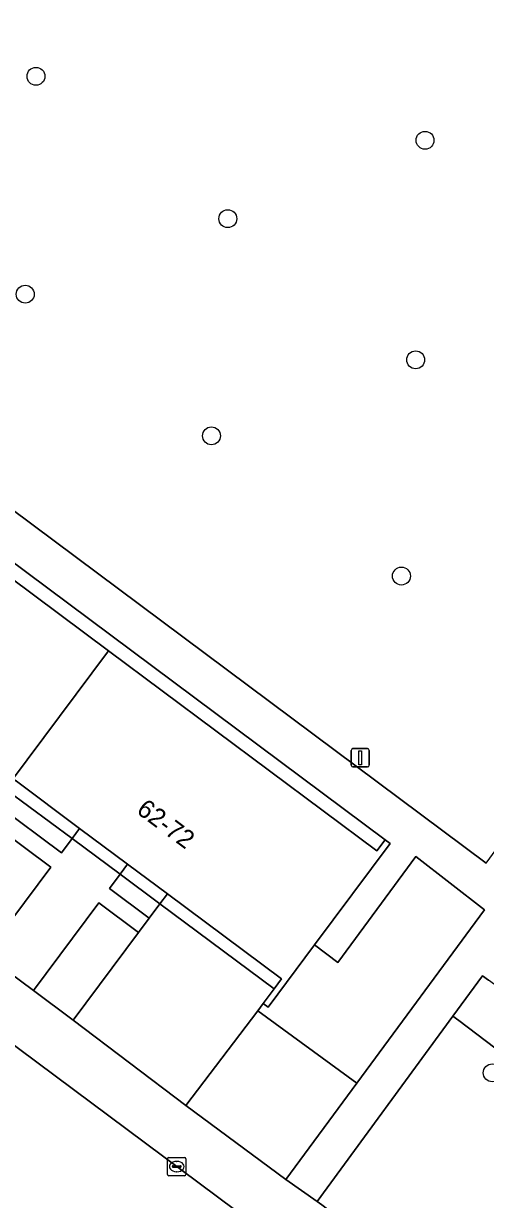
# Model space of a CAD drawing. Extents: x 160023 to 161302, y 384750 to 385707.
# Drawn here: x 160369 to 160394.2, y 385250.7 to 385314.9 of the extents above; entities that cross this region are included whole.
import ezdxf

# ---------------------------------------------------------------- set-up
doc = ezdxf.new("R2010")
doc.units = 0
for name, color, linetype in [('IMGEO_Boom', 7, 'Continuous'), ('IMGEO_Groenvoorziening', 7, 'Continuous'), ('IMGEO_Haag', 7, 'Continuous'), ('IMGEO_Kolk', 7, 'Continuous'), ('IMGEO_Lichtmast', 7, 'Continuous'), ('IMGEO_Pand', 7, 'Continuous'), ('IMGEO_Pand_nummerreeks', 7, 'Continuous'), ('IMGEO_Rijbaan_lokaal_gesloten', 7, 'Continuous'), ('IMGEO_Voetpad_open', 7, 'Continuous')]:
    doc.layers.add(name, color=color, linetype=linetype)

msp = doc.modelspace()

# ---------------------------------------------------------------- linework, layer by layer
at = {"layer": 'IMGEO_Boom'}
for centre in [(160369.646, 385311.979), (160390.866, 385308.488), (160380.109, 385304.214), (160369.06, 385300.093), (160390.356, 385296.514), (160379.218, 385292.368), (160389.58, 385284.719), (160394.533, 385257.62)]:
    msp.add_circle(centre, 0.489, dxfattribs=at)
at = {"layer": 'IMGEO_Groenvoorziening'}
for points in [[(160357.697, 385345.725), (160354.718, 385341.545), (160353.056, 385342.687), (160345.613, 385332.114), (160334.44, 385339.82), (160325.57, 385327.213), (160343.235, 385314.042), (160339.974, 385309.507), (160394.21, 385269.049), (160405.856, 385284.994), (160415.293, 385297.914), (160400.011, 385309.258), (160402.452, 385312.526), (160390.707, 385321.238), (160390.121, 385320.417), (160384.461, 385324.633), (160385.071, 385325.42)], [(160370.45, 385268.834), (160363.186, 385274.25), (160359.618, 385269.465), (160366.883, 385264.049)], [(160368.082, 385273.02), (160371.613, 385270.397), (160372.029, 385270.955), (160368.503, 385273.584)], [(160368.082, 385273.02), (160367.505, 385272.245), (160371.032, 385269.617), (160371.613, 385270.397)], [(160394.118, 385266.517), (160390.361, 385269.413), (160386.118, 385263.63), (160384.836, 385264.597), (160382.307, 385261.205), (160382.042, 385261.402), (160381.739, 385261.002), (160387.145, 385257.063)], [(160376.404, 385266.837), (160376.814, 385267.388), (160374.645, 385269.006), (160374.232, 385268.451)], [(160374.232, 385268.451), (160373.648, 385267.668), (160375.818, 385266.05), (160376.404, 385266.837)], [(160373.07, 385266.892), (160369.507, 385262.112), (160371.677, 385260.495), (160375.24, 385265.275)], [(160398.778, 385261.481), (160397.763, 385260.19), (160394.336, 385262.674), (160394.004, 385262.915), (160392.388, 385260.712), (160392.706, 385260.479), (160405.539, 385250.725), (160408.543, 385254.716), (160404.507, 385257.716), (160404.271, 385257.398)], [(160387.145, 385257.063), (160381.739, 385261.002), (160377.817, 385255.835), (160383.271, 385251.807)]]:
    msp.add_lwpolyline(points, close=True, dxfattribs=at)
msp.add_lwpolyline([(160404.994, 385250), (160405.539, 385250.725), (160392.706, 385260.479), (160392.388, 385260.712), (160384.978, 385250.606), (160385.233, 385250.416), (160385.791, 385250), (160394.139, 385243.772)], dxfattribs=at)
at = {"layer": 'IMGEO_Haag'}
msp.add_lwpolyline([(160373.07, 385266.892), (160369.507, 385262.112), (160371.677, 385260.495), (160375.24, 385265.275)], close=True, dxfattribs=at)
at = {"layer": 'IMGEO_Kolk'}
for p, q in [((160376.824, 385252.082), (160376.824, 385252.934)), ((160376.899, 385253.008), (160377.751, 385253.008)), ((160377.312, 385252.788), (160377.337, 385252.788)), ((160377.825, 385252.934), (160377.825, 385252.082)), ((160377.751, 385252.008), (160376.899, 385252.008)), ((160377.083, 385252.502), (160377.083, 385252.514)), ((160377.521, 385252.465), (160377.123, 385252.465)), ((160377.126, 385252.551), (160377.524, 385252.551)), ((160377.335, 385252.228), (160377.31, 385252.228)), ((160377.567, 385252.514), (160377.567, 385252.502))]:
    msp.add_line(p, q, dxfattribs=at)
for points in [[(160376.824, 385252.082), (160376.824, 385252.934)], [(160376.899, 385253.008), (160377.751, 385253.008)], [(160377.825, 385252.934), (160377.825, 385252.082)], [(160377.751, 385252.008), (160376.899, 385252.008)]]:
    msp.add_lwpolyline(points, dxfattribs=at)
for centre, radius, start, end in [((160376.901, 385252.932), 0.0765, 91.55205, 178.44795), ((160376.901, 385252.932), 0.0765, 91.55205, 178.44795), ((160377.749, 385252.932), 0.0765, 1.55205, 88.44795), ((160377.749, 385252.932), 0.0765, 1.55205, 88.44795), ((160376.901, 385252.084), 0.0765, 181.55205, 268.44795), ((160376.901, 385252.084), 0.0765, 181.55205, 268.44795), ((160377.123, 385252.511), 0.0403, 85.87752, 175.75265), ((160377.12, 385252.501), 0.0366, 178.93798, 274.71019), ((160377.524, 385252.508), 0.043, 264.86636, 352.45326), ((160377.528, 385252.513), 0.0386, 1.73085, 96.63898), ((160377.749, 385252.084), 0.0765, 271.55205, 358.44795), ((160377.749, 385252.084), 0.0765, 271.55205, 358.44795)]:
    msp.add_arc(centre, radius, start, end, dxfattribs=at)
for centre, major_axis, ratio, start_param, end_param in [((160377.311, 385252.508), (-0.387, 0.002), 0.722429, 4.712389, 7.853982), ((160377.336, 385252.508), (-0.39, 0.002), 0.717154, 1.570796, 4.712389)]:
    msp.add_ellipse(centre, major_axis=major_axis, ratio=ratio, start_param=start_param, end_param=end_param, dxfattribs=at)
at = {"layer": 'IMGEO_Lichtmast'}
for p, q in [((160386.837, 385274.405), (160386.837, 385275.205)), ((160386.837, 385275.205), (160386.837, 385274.405)), ((160386.937, 385275.305), (160387.727, 385275.305)), ((160387.727, 385275.305), (160386.937, 385275.305)), ((160387.827, 385275.205), (160387.827, 385274.405)), ((160387.827, 385274.405), (160387.827, 385275.205)), ((160387.727, 385274.305), (160386.937, 385274.305)), ((160386.937, 385274.305), (160387.727, 385274.305))]:
    msp.add_line(p, q, dxfattribs=at)
msp.add_lwpolyline([(160387.257, 385275.18), (160387.407, 385275.18), (160387.407, 385274.43), (160387.257, 385274.43), (160387.257, 385275.18)], dxfattribs=at)
for centre, start, end in [((160386.937, 385275.205), 90, 180), ((160386.937, 385275.205), 90, 180), ((160387.727, 385275.205), 0, 90), ((160387.727, 385275.205), 360, 90), ((160386.937, 385274.405), 180, 270), ((160386.937, 385274.405), 180, 270), ((160387.727, 385274.405), 270, 0), ((160387.727, 385274.405), 270, 0)]:
    msp.add_arc(centre, 0.1, start, end, dxfattribs=at)
at = {"layer": 'IMGEO_Pand'}
for points in [[(160358.796, 385291.679), (160352.567, 385283.328), (160352.746, 385283.194), (160353.355, 385284.011), (160353.756, 385284.548), (160360.008, 385279.886), (160362.076, 385278.345), (160364.75, 385276.351), (160368.259, 385273.735), (160367.871, 385273.215), (160367.276, 385272.416), (160367.391, 385272.33), (160373.594, 385280.647)], [(160388.24, 385269.728), (160373.594, 385280.647), (160367.391, 385272.33), (160367.505, 385272.245), (160368.082, 385273.02), (160368.503, 385273.584), (160372.029, 385270.955), (160374.645, 385269.006), (160376.814, 385267.388), (160383.043, 385262.745), (160382.64, 385262.204), (160382.042, 385261.402), (160382.307, 385261.205), (160384.836, 385264.597), (160388.963, 385270.133), (160388.692, 385270.335)]]:
    msp.add_lwpolyline(points, close=True, dxfattribs=at)
at = {"layer": 'IMGEO_Rijbaan_lokaal_gesloten'}
msp.add_lwpolyline([(160323.03, 385282.896), (160343.93, 385267.299), (160357.361, 385257.313), (160367.132, 385250), (160375.681, 385243.601), (160380.549, 385250.106), (160353.887, 385269.963), (160333.903, 385284.92), (160316.228, 385298.079), (160311.4, 385291.54)], close=True, dxfattribs=at)
at = {"layer": 'IMGEO_Voetpad_open'}
for points in [[(160358.796, 385291.679), (160373.594, 385280.647), (160388.24, 385269.728), (160388.692, 385270.335), (160329.975, 385314.134), (160329.511, 385313.511), (160344.055, 385302.669)], [(160367.276, 385272.416), (160363.767, 385275.032), (160364.359, 385275.827), (160361.683, 385277.817), (160361.094, 385277.027), (160359.026, 385278.568), (160358.446, 385277.789), (160360.514, 385276.247), (160356.935, 385271.446), (160359.618, 385269.465), (160363.186, 385274.25), (160370.45, 385268.834), (160366.883, 385264.049), (160369.507, 385262.112), (160373.07, 385266.892), (160375.24, 385265.275), (160375.818, 385266.05), (160373.648, 385267.668), (160374.232, 385268.451), (160371.613, 385270.397), (160371.032, 385269.617), (160367.505, 385272.245), (160367.391, 385272.33)], [(160374.232, 385268.451), (160374.645, 385269.006), (160372.029, 385270.955), (160371.613, 385270.397)], [(160376.814, 385267.388), (160376.404, 385266.837), (160382.64, 385262.204), (160383.043, 385262.745)], [(160376.404, 385266.837), (160375.818, 385266.05), (160375.24, 385265.275), (160371.677, 385260.495), (160377.817, 385255.835), (160381.739, 385261.002), (160382.042, 385261.402), (160382.64, 385262.204)]]:
    msp.add_lwpolyline(points, close=True, dxfattribs=at)
for points in [[(160329.975, 385314.134), (160388.692, 385270.335), (160388.963, 385270.133), (160384.836, 385264.597), (160386.118, 385263.63), (160390.361, 385269.413), (160394.118, 385266.517), (160387.145, 385257.063), (160383.271, 385251.807), (160384.978, 385250.606), (160392.388, 385260.712), (160394.004, 385262.915), (160394.336, 385262.674)], [(160394.21, 385269.049), (160339.974, 385309.507)], [(160371.677, 385260.495), (160369.507, 385262.112), (160366.883, 385264.049), (160359.618, 385269.465), (160356.935, 385271.446), (160354.867, 385272.988), (160342.067, 385282.531), (160340.004, 385284.069), (160337.448, 385286.002), (160330.067, 385291.504), (160327.484, 385293.444), (160325.253, 385295.108), (160318.811, 385299.794), (160312.211, 385304.595), (160308.844, 385305.664)], [(160311.165, 385301.848), (160313.407, 385300.179), (160316.228, 385298.079), (160333.903, 385284.92), (160353.887, 385269.963), (160380.549, 385250.106), (160380.691, 385250), (160383.33, 385248.034), (160387.482, 385245.014), (160388.218, 385244.48), (160388.547, 385243.785), (160388.572, 385242.838)], [(160398.166, 385239.161), (160394.139, 385243.772), (160385.791, 385250), (160385.233, 385250.416), (160384.978, 385250.606), (160383.271, 385251.807), (160377.817, 385255.835), (160371.677, 385260.495)]]:
    msp.add_lwpolyline(points, dxfattribs=at)

# ---------------------------------------------------------------- texts
at = {"layer": 'IMGEO_Pand_nummerreeks'}
msp.add_text('62-72', height=1, rotation=323.29691, dxfattribs=at).set_placement((160375.073, 385271.83))

doc.saveas('drawing.dxf')
